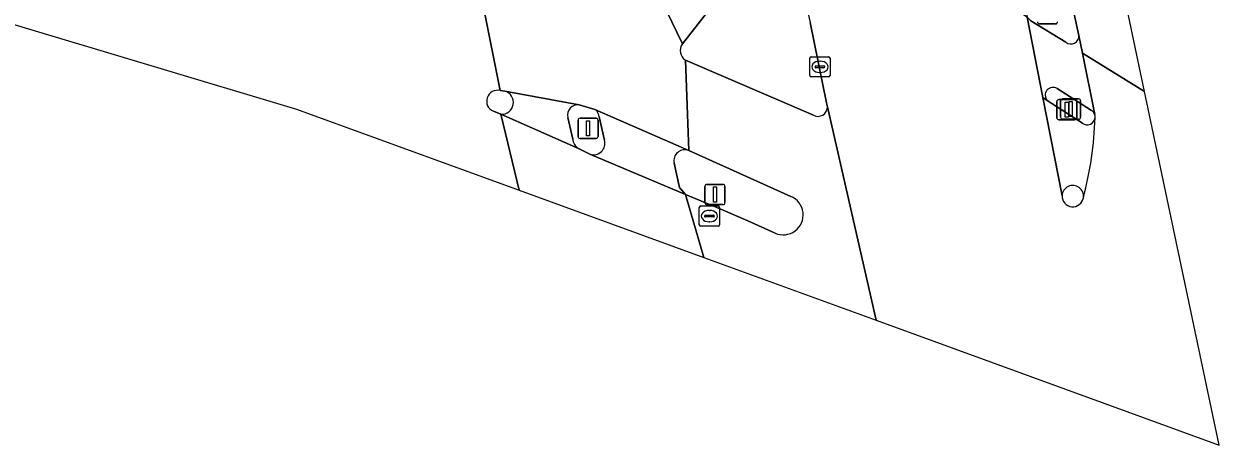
# Model space of a CAD drawing. Extents: x 161772 to 163126, y 383092 to 383917.
# Drawn here: x 163067.5 to 163126.4, y 383621.5 to 383642.2 of the extents above; entities that cross this region are included whole.
import ezdxf

# ---------------------------------------------------------------- set-up
doc = ezdxf.new("R2010")
doc.units = 0
for name, color, linetype in [('IMGEO_Berm_groen', 7, 'Continuous'), ('IMGEO_Fietspad_open', 7, 'Continuous'), ('IMGEO_Kolk', 7, 'Continuous'), ('IMGEO_Lichtmast', 7, 'Continuous'), ('IMGEO_Rijbaan_lokaal_gesloten', 7, 'Continuous'), ('IMGEO_Rijbaan_regionaal_gesloten', 7, 'Continuous'), ('IMGEO_Rioolput', 7, 'Continuous'), ('IMGEO_Verkeerseiland_gesloten', 7, 'Continuous'), ('IMGEO_Verkeerseiland_open', 7, 'Continuous'), ('IMGEO_Verkeersregelinstallatiepaal', 7, 'Continuous'), ('IMGEO_Voetpad_open', 7, 'Continuous')]:
    doc.layers.add(name, color=color, linetype=linetype)

msp = doc.modelspace()

# ---------------------------------------------------------------- linework, layer by layer
at = {"layer": 'IMGEO_Berm_groen'}
for points in [[(163103.423, 383715.514), (163101.222, 383725.564), (163095.435, 383749.956), (163092.074, 383763.024), (163088.74, 383775.444), (163085.61, 383786.508), (163082.151, 383786.647), (163083.229, 383782.478), (163092.794, 383750), (163093.113, 383748.921), (163095.348, 383740.157), (163115.909, 383647.124), (163116.632, 383644.136), (163116.989, 383642.571), (163117.163, 383642.382), (163118.888, 383641.333)], [(163119.538, 383641.671), (163108.045, 383694.435), (163103.423, 383715.514)]]:
    msp.add_lwpolyline(points, dxfattribs=at)
msp.add_arc((163119.138, 383641.647), 0.401, 231.48789, 3.46097, dxfattribs=at)
at = {"layer": 'IMGEO_Fietspad_open'}
for points in [[(163119.703, 383637.351), (163117.974, 383638.471), (163117.76, 383638.614), (163118.705, 383633.771)], [(163100.318, 383635.996), (163095.688, 383638.022)], [(163095.891, 383637.654), (163096.157, 383636.504)], [(163095.439, 383635.814), (163100.145, 383633.826), (163099.85, 383634.177), (163099.589, 383635.378)]]:
    msp.add_lwpolyline(points, dxfattribs=at)
for centre, radius, start, end in [((163095.45, 383637.651), 0.441, 0.4306, 57.33433), ((163119.947, 383637.648), 0.385, 230.52088, 355.85428), ((163102.58, 383638.205), 17.761, 345.20774, 358.11394), ((163095.611, 383636.354), 0.566, 252.3394, 15.38209), ((163100.113, 383635.499), 0.538, 67.56765, 193.01068), ((163119.232, 383633.755), 0.527, 350.69721, 178.28269)]:
    msp.add_arc(centre, radius, start, end, dxfattribs=at)
at = {"layer": 'IMGEO_Kolk'}
for p, q in [((163106.272, 383639.696), (163106.272, 383640.548)), ((163106.347, 383640.622), (163107.199, 383640.622)), ((163107.273, 383640.548), (163107.273, 383639.696)), ((163106.531, 383640.116), (163106.531, 383640.128)), ((163106.969, 383640.079), (163106.571, 383640.079)), ((163106.574, 383640.165), (163106.972, 383640.165)), ((163106.76, 383640.402), (163106.785, 383640.402)), ((163107.015, 383640.128), (163107.015, 383640.116)), ((163107.199, 383639.622), (163106.347, 383639.622)), ((163106.783, 383639.842), (163106.758, 383639.842))]:
    msp.add_line(p, q, dxfattribs=at)
for points in [[(163106.272, 383639.696), (163106.272, 383640.548)], [(163106.347, 383640.622), (163107.199, 383640.622)], [(163107.273, 383640.548), (163107.273, 383639.696)], [(163107.199, 383639.622), (163106.347, 383639.622)]]:
    msp.add_lwpolyline(points, dxfattribs=at)
for centre, radius, start, end in [((163106.349, 383640.546), 0.0765, 91.55205, 178.44795), ((163106.349, 383640.546), 0.0765, 91.55205, 178.44795), ((163107.197, 383640.546), 0.0765, 1.55205, 88.44795), ((163107.197, 383640.546), 0.0765, 1.55205, 88.44795), ((163106.571, 383640.125), 0.0403, 85.87752, 175.75265), ((163106.568, 383640.115), 0.0366, 178.93798, 274.71019), ((163106.972, 383640.122), 0.043, 264.86636, 352.45326), ((163106.976, 383640.127), 0.0386, 1.73085, 96.63898), ((163106.349, 383639.698), 0.0765, 181.55205, 268.44795), ((163106.349, 383639.698), 0.0765, 181.55205, 268.44795), ((163107.197, 383639.698), 0.0765, 271.55205, 358.44795), ((163107.197, 383639.698), 0.0765, 271.55205, 358.44795)]:
    msp.add_arc(centre, radius, start, end, dxfattribs=at)
for centre, major_axis, ratio, start_param, end_param in [((163106.759, 383640.122), (-0.387, 0.002), 0.722429, 4.712389, 7.853982), ((163106.784, 383640.122), (-0.39, 0.002), 0.717154, 1.570796, 4.712389)]:
    msp.add_ellipse(centre, major_axis=major_axis, ratio=ratio, start_param=start_param, end_param=end_param, dxfattribs=at)
at = {"layer": 'IMGEO_Lichtmast'}
for p, q in [((163118.445, 383637.612), (163118.445, 383638.412)), ((163118.445, 383638.412), (163118.445, 383637.612)), ((163118.545, 383638.512), (163119.335, 383638.512)), ((163119.335, 383638.512), (163118.545, 383638.512)), ((163119.435, 383638.412), (163119.435, 383637.612)), ((163119.435, 383637.612), (163119.435, 383638.412)), ((163119.335, 383637.512), (163118.545, 383637.512)), ((163118.545, 383637.512), (163119.335, 383637.512)), ((163101.103, 383633.433), (163101.103, 383634.233)), ((163101.103, 383634.233), (163101.103, 383633.433)), ((163101.203, 383634.333), (163101.993, 383634.333)), ((163101.993, 383634.333), (163101.203, 383634.333)), ((163102.093, 383634.233), (163102.093, 383633.433)), ((163102.093, 383633.433), (163102.093, 383634.233)), ((163101.993, 383633.333), (163101.203, 383633.333)), ((163101.203, 383633.333), (163101.993, 383633.333))]:
    msp.add_line(p, q, dxfattribs=at)
for points in [[(163118.865, 383638.387), (163119.015, 383638.387), (163119.015, 383637.637), (163118.865, 383637.637), (163118.865, 383638.387)], [(163101.523, 383634.208), (163101.673, 383634.208), (163101.673, 383633.458), (163101.523, 383633.458), (163101.523, 383634.208)]]:
    msp.add_lwpolyline(points, dxfattribs=at)
for centre, start, end in [((163118.545, 383638.412), 90, 180), ((163118.545, 383638.412), 90, 180), ((163119.335, 383638.412), 0, 90), ((163119.335, 383638.412), 360, 90), ((163118.545, 383637.612), 180, 270), ((163118.545, 383637.612), 180, 270), ((163119.335, 383637.612), 270, 0), ((163119.335, 383637.612), 270, 0), ((163101.203, 383634.233), 90, 180), ((163101.203, 383634.233), 90, 180), ((163101.993, 383634.233), 0, 90), ((163101.993, 383634.233), 360, 90), ((163101.203, 383633.433), 180, 270), ((163101.203, 383633.433), 180, 270), ((163101.993, 383633.433), 270, 0), ((163101.993, 383633.433), 270, 0)]:
    msp.add_arc(centre, 0.1, start, end, dxfattribs=at)
at = {"layer": 'IMGEO_Rijbaan_lokaal_gesloten'}
for points in [[(162994.298, 383666.529), (162992.987, 383666.731), (163038.383, 383650.814), (163080.983, 383638.029), (163091.947, 383634.04), (163091.947, 383634.04), (163091.049, 383637.785), (163090.681, 383637.937)], [(163091.012, 383638.952), (163090.037, 383643.904), (163088.807, 383643.936), (163086.551, 383644.067), (163084.561, 383644.417), (163073.342, 383647.148), (163071.701, 383647.557), (163068.799, 383648.286)], [(163098.282, 383648.312), (163097.445, 383647.467), (163097.146, 383647.166), (163099.992, 383641.256), (163102.424, 383644.367), (163103.064, 383647.419)], [(163099.992, 383641.256), (163097.146, 383647.166)], [(163090.037, 383643.904), (163091.012, 383638.952), (163091.248, 383638.928), (163094.912, 383638.253), (163095.688, 383638.022), (163100.318, 383635.996), (163100.145, 383640.449)], [(163106.459, 383637.736), (163100.145, 383640.449), (163100.318, 383635.996), (163105.341, 383633.737)], [(163109.536, 383627.64), (163107.14, 383638.149)], [(163104.561, 383631.932), (163103.215, 383632.529), (163101.886, 383633.118), (163100.145, 383633.826), (163101.051, 383630.727), (163109.536, 383627.64)]]:
    msp.add_lwpolyline(points, dxfattribs=at)
msp.add_lwpolyline([(163101.051, 383630.727), (163100.145, 383633.826), (163095.439, 383635.814), (163094.876, 383636.107), (163091.049, 383637.785), (163091.947, 383634.04), (163091.947, 383634.04)], close=True, dxfattribs=at)
for centre, radius, start, end in [((163100.457, 383640.926), 0.57, 144.68202, 236.78869), ((163090.884, 383638.432), 0.535, 76.15959, 247.71725), ((163106.677, 383638.145), 0.463, 241.93829, 0.53207), ((163104.963, 383632.829), 0.983, 245.89167, 67.3668)]:
    msp.add_arc(centre, radius, start, end, dxfattribs=at)
at = {"layer": 'IMGEO_Rijbaan_regionaal_gesloten'}
for points in [[(163075.77, 383818.502), (163083.679, 383793.176), (163085.61, 383786.508), (163088.74, 383775.444), (163092.074, 383763.024), (163095.435, 383749.956), (163101.222, 383725.564), (163103.423, 383715.514), (163108.045, 383694.435), (163119.538, 383641.671), (163119.711, 383640.8), (163122.773, 383638.9), (163107.17, 383712.939), (163103.179, 383731.879), (163091.847, 383776.849), (163088.772, 383789.05), (163088.769, 383789.061), (163083.94, 383805.876), (163079.516, 383819)], [(163118.705, 383633.771), (163117.76, 383638.614), (163116.989, 383642.571), (163112.717, 383645.377), (163108.607, 383648.077), (163104.416, 383650.83), (163105.515, 383645.705), (163106.296, 383642.298), (163107.096, 383638.343), (163107.14, 383638.149), (163109.536, 383627.64)], [(163109.536, 383627.64), (163126.442, 383621.489), (163123.886, 383633.617), (163122.773, 383638.9), (163119.711, 383640.8), (163120.313, 383637.769)]]:
    msp.add_lwpolyline(points, dxfattribs=at)
for centre, radius, start, end in [((163102.58, 383638.205), 17.761, 345.20774, 358.11394), ((163119.977, 383637.653), 0.356, 354.7141, 19.06242), ((163119.232, 383633.754), 0.527, 178.12754, 350.85236)]:
    msp.add_arc(centre, radius, start, end, dxfattribs=at)
at = {"layer": 'IMGEO_Rioolput'}
for p, q in [((163100.827, 383632.342), (163100.827, 383633.194)), ((163100.902, 383633.268), (163101.754, 383633.268)), ((163101.129, 383632.811), (163101.527, 383632.811)), ((163101.315, 383633.048), (163101.34, 383633.048)), ((163101.828, 383633.194), (163101.828, 383632.342)), ((163101.754, 383632.268), (163100.902, 383632.268)), ((163101.086, 383632.762), (163101.086, 383632.774)), ((163101.524, 383632.725), (163101.126, 383632.725)), ((163101.338, 383632.488), (163101.313, 383632.488)), ((163101.57, 383632.774), (163101.57, 383632.762))]:
    msp.add_line(p, q, dxfattribs=at)
for points in [[(163100.827, 383632.342), (163100.827, 383633.194)], [(163100.902, 383633.268), (163101.754, 383633.268)], [(163101.828, 383633.194), (163101.828, 383632.342)], [(163101.754, 383632.268), (163100.902, 383632.268)]]:
    msp.add_lwpolyline(points, dxfattribs=at)
for centre, radius, start, end in [((163100.904, 383633.192), 0.0765, 91.55205, 178.44795), ((163100.904, 383633.192), 0.0765, 91.55205, 178.44795), ((163101.126, 383632.771), 0.0403, 85.87752, 175.75265), ((163101.531, 383632.773), 0.0386, 1.73085, 96.63898), ((163101.752, 383633.192), 0.0765, 1.55205, 88.44795), ((163101.752, 383633.192), 0.0765, 1.55205, 88.44795), ((163100.904, 383632.344), 0.0765, 181.55205, 268.44795), ((163100.904, 383632.344), 0.0765, 181.55205, 268.44795), ((163101.123, 383632.761), 0.0366, 178.93798, 274.71019), ((163101.527, 383632.768), 0.043, 264.86636, 352.45326), ((163101.752, 383632.344), 0.0765, 271.55205, 358.44795), ((163101.752, 383632.344), 0.0765, 271.55205, 358.44795)]:
    msp.add_arc(centre, radius, start, end, dxfattribs=at)
for centre, major_axis, ratio, start_param, end_param in [((163101.314, 383632.768), (-0.387, 0.002), 0.722429, 4.712389, 7.853982), ((163101.339, 383632.768), (-0.39, 0.002), 0.717154, 1.570796, 4.712389)]:
    msp.add_ellipse(centre, major_axis=major_axis, ratio=ratio, start_param=start_param, end_param=end_param, dxfattribs=at)
at = {"layer": 'IMGEO_Verkeerseiland_gesloten'}
for points in [[(163102.424, 383644.367), (163099.992, 383641.256)], [(163107.14, 383638.149), (163107.096, 383638.343), (163106.296, 383642.298)], [(163100.145, 383640.449), (163106.459, 383637.736)], [(163120.158, 383637.971), (163118.457, 383639.051)], [(163117.974, 383638.471), (163119.703, 383637.351)]]:
    msp.add_lwpolyline(points, dxfattribs=at)
for centre, radius, start, end in [((163100.457, 383640.926), 0.57, 144.68202, 236.78869), ((163118.253, 383638.729), 0.381, 57.66748, 222.76026), ((163106.677, 383638.145), 0.463, 241.93829, 0.53207), ((163119.947, 383637.648), 0.385, 230.52088, 355.85428), ((163119.949, 383637.65), 0.383, 18.06796, 56.93202), ((163119.977, 383637.653), 0.356, 354.7141, 19.06242), ((163119.232, 383633.755), 0.527, 350.69721, 178.28269), ((163119.232, 383633.754), 0.527, 178.12754, 350.85236)]:
    msp.add_arc(centre, radius, start, end, dxfattribs=at)
at = {"layer": 'IMGEO_Verkeerseiland_open'}
for points in [[(163091.248, 383638.928), (163091.012, 383638.952)], [(163095.688, 383638.022), (163094.912, 383638.253)], [(163090.681, 383637.937), (163091.049, 383637.785)], [(163094.343, 383637.633), (163094.596, 383636.567)], [(163096.157, 383636.504), (163095.891, 383637.654)], [(163094.876, 383636.107), (163095.439, 383635.814)], [(163105.341, 383633.737), (163100.318, 383635.996)], [(163099.589, 383635.378), (163099.85, 383634.177), (163100.145, 383633.826), (163101.886, 383633.118), (163103.215, 383632.529), (163104.561, 383631.932)]]:
    msp.add_lwpolyline(points, dxfattribs=at)
for centre, radius, start, end in [((163090.884, 383638.432), 0.535, 76.15959, 247.71725), ((163091.084, 383638.368), 0.584, 266.58426, 73.66297), ((163094.848, 383637.74), 0.517, 82.91269, 191.9995), ((163095.45, 383637.651), 0.441, 0.4306, 57.33433), ((163095.131, 383636.577), 0.535, 181.10216, 241.55523), ((163095.611, 383636.354), 0.566, 252.3394, 15.38209), ((163100.113, 383635.499), 0.538, 67.56765, 193.01068), ((163104.963, 383632.829), 0.983, 245.89167, 67.3668)]:
    msp.add_arc(centre, radius, start, end, dxfattribs=at)
at = {"layer": 'IMGEO_Verkeersregelinstallatiepaal'}
for p, q in [((163118.383, 383642.236), (163117.593, 383642.236)), ((163117.593, 383642.236), (163118.383, 383642.236)), ((163118.629, 383637.643), (163118.629, 383638.443)), ((163118.629, 383638.443), (163118.629, 383637.643)), ((163118.729, 383638.543), (163119.519, 383638.543)), ((163119.519, 383638.543), (163118.729, 383638.543)), ((163119.619, 383638.443), (163119.619, 383637.643)), ((163119.619, 383637.643), (163119.619, 383638.443)), ((163094.953, 383637.593), (163095.743, 383637.593)), ((163095.743, 383637.593), (163094.953, 383637.593)), ((163119.519, 383637.543), (163118.729, 383637.543)), ((163118.729, 383637.543), (163119.519, 383637.543)), ((163094.853, 383636.693), (163094.853, 383637.493)), ((163094.853, 383637.493), (163094.853, 383636.693)), ((163095.843, 383637.493), (163095.843, 383636.693)), ((163095.843, 383636.693), (163095.843, 383637.493)), ((163095.743, 383636.593), (163094.953, 383636.593)), ((163094.953, 383636.593), (163095.743, 383636.593))]:
    msp.add_line(p, q, dxfattribs=at)
for points in [[(163119.049, 383638.418), (163119.199, 383638.418), (163119.199, 383637.668), (163119.049, 383637.668), (163119.049, 383638.418)], [(163095.273, 383637.468), (163095.423, 383637.468), (163095.423, 383636.718), (163095.273, 383636.718), (163095.273, 383637.468)]]:
    msp.add_lwpolyline(points, dxfattribs=at)
for centre, start, end in [((163117.593, 383642.336), 180, 270), ((163117.593, 383642.336), 180, 270), ((163118.383, 383642.336), 270, 0), ((163118.383, 383642.336), 270, 0), ((163118.729, 383638.443), 90, 180), ((163118.729, 383638.443), 90, 180), ((163119.519, 383638.443), 0, 90), ((163119.519, 383638.443), 360, 90), ((163094.953, 383637.493), 90, 180), ((163094.953, 383637.493), 90, 180), ((163095.743, 383637.493), 0, 90), ((163095.743, 383637.493), 360, 90), ((163118.729, 383637.643), 180, 270), ((163118.729, 383637.643), 180, 270), ((163119.519, 383637.643), 270, 0), ((163119.519, 383637.643), 270, 0), ((163094.953, 383636.693), 180, 270), ((163094.953, 383636.693), 180, 270), ((163095.743, 383636.693), 270, 0), ((163095.743, 383636.693), 270, 0)]:
    msp.add_arc(centre, 0.1, start, end, dxfattribs=at)
at = {"layer": 'IMGEO_Voetpad_open'}
for points in [[(163118.888, 383641.333), (163117.163, 383642.382), (163116.989, 383642.571), (163117.76, 383638.614), (163117.974, 383638.471)], [(163119.711, 383640.8), (163119.538, 383641.671)], [(163120.313, 383637.769), (163119.711, 383640.8)], [(163094.912, 383638.253), (163091.248, 383638.928)], [(163118.457, 383639.051), (163120.158, 383637.971)], [(163091.049, 383637.785), (163094.876, 383636.107)], [(163094.596, 383636.567), (163094.343, 383637.633)]]:
    msp.add_lwpolyline(points, dxfattribs=at)
for centre, radius, start, end in [((163119.138, 383641.647), 0.401, 231.48789, 3.46097), ((163091.084, 383638.368), 0.584, 266.58426, 73.66297), ((163118.253, 383638.729), 0.381, 57.66748, 222.76026), ((163094.848, 383637.74), 0.517, 82.91269, 191.9995), ((163119.949, 383637.65), 0.383, 18.06796, 56.93202), ((163095.131, 383636.577), 0.535, 181.10216, 241.55523)]:
    msp.add_arc(centre, radius, start, end, dxfattribs=at)

doc.saveas('drawing.dxf')
